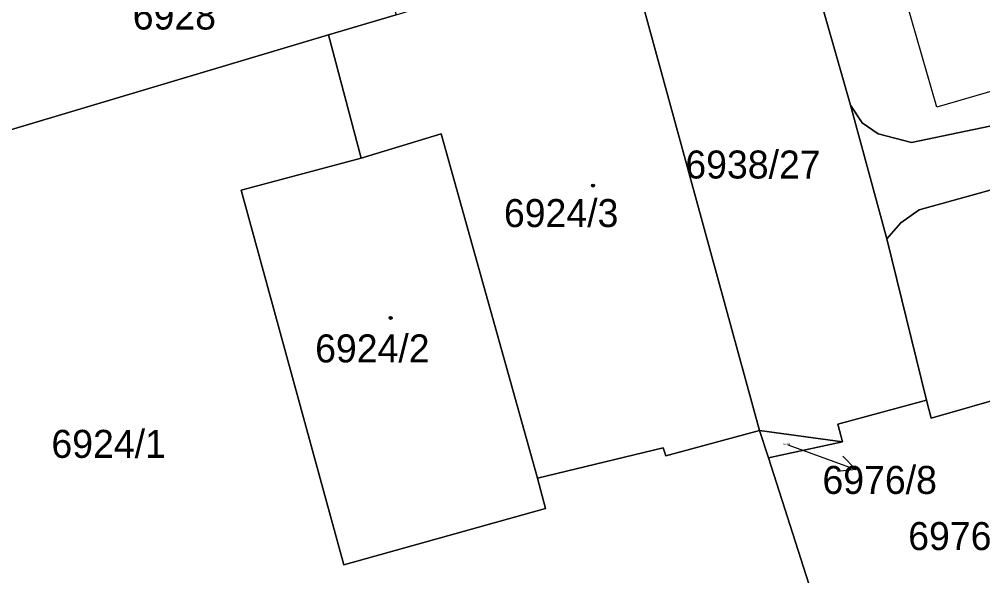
# Model space of a CAD drawing. Extents: x -596233 to -595156, y -1161235 to -1159375.
# Drawn here: x -595331.7 to -595273.2, y -1160257.4 to -1160223.6 of the extents above; entities that cross this region are included whole.
import ezdxf

# ---------------------------------------------------------------- set-up
doc = ezdxf.new("R2010")
doc.units = 0
for name, color, linetype in [('KN_CAR_KR', 7, 'Continuous'), ('KN_KULTURY', 7, 'Continuous'), ('KN_PARC_CIS_POM', 7, 'Continuous'), ('KN_PARC_CIS_POZ', 7, 'Continuous'), ('KN_PARC_CIS_STAV', 7, 'Continuous'), ('KN_PARC_PLOCHA', 7, 'Continuous'), ('PARC_C_SIPKA', 7, 'Continuous'), ('parcely_l', 7, 'Continuous')]:
    doc.layers.add(name, color=color, linetype=linetype)

msp = doc.modelspace()

# ---------------------------------------------------------------- linework, layer by layer
at = {"layer": 'KN_CAR_KR'}
for points in [[(-595275.98, -1160228.93), (-595277.82, -1160222.62)], [(-595252.79, -1160222.18), (-595275.98, -1160228.93)]]:
    msp.add_lwpolyline(points, dxfattribs=at)
at = {"layer": 'KN_KULTURY'}
for centre, radius in [((-595296.87, -1160233.7), 0.09), ((-595296.87, -1160233.7), 0.0398), ((-595309.17, -1160241.74), 0.09), ((-595309.17, -1160241.74), 0.0398)]:
    msp.add_circle(centre, radius, dxfattribs=at)
at = {"layer": 'KN_PARC_PLOCHA'}
for points in [[(-595249.96, -1160224.02), (-595253.82, -1160225.11), (-595270.93, -1160229.71), (-595277.53, -1160231.09), (-595279.55, -1160230.56), (-595280.52, -1160229.88), (-595281.24, -1160228.81), (-595284.88, -1160216.03), (-595274.98, -1160213.01), (-595259.3, -1160207.88), (-595254.83, -1160206.66)], [(-595281.24, -1160228.81), (-595279.02, -1160236.93), (-595276.61, -1160246.73), (-595282.01, -1160248.2), (-595281.71, -1160249.26), (-595286.76, -1160248.58), (-595294.82, -1160219.14), (-595286.21, -1160216.48), (-595284.88, -1160216.03)], [(-595308.84, -1160223.32), (-595312.95, -1160224.55), (-595332.27, -1160230.31), (-595334.61, -1160222.57), (-595315.58, -1160217.3), (-595311.85, -1160216.26), (-595311.45, -1160217.71), (-595310.47, -1160217.49)], [(-595286.76, -1160248.58), (-595292.45, -1160250.11), (-595292.61, -1160249.63), (-595300.24, -1160251.48), (-595306.1, -1160230.55), (-595310.95, -1160232.03), (-595312.95, -1160224.55), (-595308.84, -1160223.32), (-595306.88, -1160222.74), (-595301.79, -1160221.22), (-595300.11, -1160220.72), (-595294.82, -1160219.14)], [(-595249.02, -1160227.4), (-595277.07, -1160235.18), (-595278.17, -1160235.96), (-595279.02, -1160236.93), (-595281.24, -1160228.81), (-595280.52, -1160229.88), (-595279.55, -1160230.56), (-595277.53, -1160231.09), (-595270.93, -1160229.71), (-595253.82, -1160225.11), (-595249.96, -1160224.02)], [(-595310.95, -1160232.03), (-595318.25, -1160233.97), (-595312.02, -1160256.73), (-595299.76, -1160253.32), (-595300.24, -1160251.48), (-595292.61, -1160249.63), (-595292.45, -1160250.11), (-595286.76, -1160248.58), (-595286.22, -1160250.23), (-595282.93, -1160260.48), (-595317.63, -1160269.79), (-595319.7, -1160268.91), (-595322.11, -1160268.12), (-595324.92, -1160267.87), (-595328.42, -1160268.12), (-595331.51, -1160268.83), (-595344.6, -1160233.98), (-595332.27, -1160230.31), (-595312.95, -1160224.55)], [(-595248.92, -1160227.81), (-595246.18, -1160238.83), (-595255.1, -1160241.66), (-595255.48, -1160240.32), (-595256.25, -1160240.54), (-595258.35, -1160233.03), (-595258.11, -1160232.97), (-595258.22, -1160232.56), (-595259.92, -1160233), (-595260.29, -1160231.83), (-595262.87, -1160232.6), (-595262.61, -1160233.75), (-595269.67, -1160235.68), (-595269.57, -1160236.05), (-595269.3, -1160235.97), (-595266.73, -1160245.08), (-595276.34, -1160247.82), (-595276.61, -1160246.73), (-595279.02, -1160236.93), (-595278.17, -1160235.96), (-595277.07, -1160235.18), (-595249.02, -1160227.4)], [(-595300.24, -1160251.48), (-595299.76, -1160253.32), (-595312.02, -1160256.73), (-595318.25, -1160233.97), (-595310.95, -1160232.03), (-595306.1, -1160230.55)], [(-595263.97, -1160254.77), (-595263.05, -1160258.07), (-595282.01, -1160263.36), (-595282.93, -1160260.48), (-595286.22, -1160250.23), (-595281.71, -1160249.26), (-595282.01, -1160248.2), (-595276.61, -1160246.73), (-595276.34, -1160247.82), (-595266.73, -1160245.08), (-595266.27, -1160246.7), (-595267.78, -1160247.12), (-595267.39, -1160248.49), (-595265.88, -1160248.06)], [(-595281.71, -1160249.26), (-595286.22, -1160250.23), (-595286.76, -1160248.58)]]:
    msp.add_lwpolyline(points, close=True, dxfattribs=at)
at = {"layer": 'PARC_C_SIPKA'}
for points in [[(-595285.04, -1160249.45), (-595283.74, -1160249.92), (-595280.9188, -1160250.9403)], [(-595281.6892, -1160250.13), (-595280.9188, -1160250.9403), (-595282.0293, -1160251.0704)]]:
    msp.add_lwpolyline(points, dxfattribs=at)
at = {"layer": 'parcely_l'}
for points in [[(-595284.88, -1160216.03), (-595281.24, -1160228.81)], [(-595286.76, -1160248.58), (-595294.82, -1160219.14)], [(-595308.84, -1160223.32), (-595312.95, -1160224.55)], [(-595281.24, -1160228.81), (-595280.52, -1160229.88), (-595279.55, -1160230.56), (-595277.53, -1160231.09), (-595270.93, -1160229.71), (-595253.82, -1160225.11), (-595249.96, -1160224.02)], [(-595332.27, -1160230.31), (-595312.95, -1160224.55)], [(-595312.95, -1160224.55), (-595310.95, -1160232.03)], [(-595279.02, -1160236.93), (-595278.17, -1160235.96), (-595277.07, -1160235.18), (-595249.02, -1160227.4)], [(-595279.02, -1160236.93), (-595281.24, -1160228.81)], [(-595300.24, -1160251.48), (-595306.1, -1160230.55), (-595310.95, -1160232.03)], [(-595310.95, -1160232.03), (-595318.25, -1160233.97), (-595312.02, -1160256.73), (-595299.76, -1160253.32), (-595300.24, -1160251.48)], [(-595276.61, -1160246.73), (-595279.02, -1160236.93)], [(-595266.73, -1160245.08), (-595276.34, -1160247.82), (-595276.61, -1160246.73)], [(-595276.61, -1160246.73), (-595282.01, -1160248.2), (-595281.71, -1160249.26)], [(-595300.24, -1160251.48), (-595292.61, -1160249.63), (-595292.45, -1160250.11), (-595286.76, -1160248.58)], [(-595286.76, -1160248.58), (-595286.22, -1160250.23)], [(-595286.76, -1160248.58), (-595281.71, -1160249.26)], [(-595281.71, -1160249.26), (-595286.22, -1160250.23)], [(-595286.22, -1160250.23), (-595282.93, -1160260.48)]]:
    msp.add_lwpolyline(points, dxfattribs=at)

# ---------------------------------------------------------------- texts
at = {"layer": 'KN_PARC_CIS_POM'}
msp.add_text('6976/8', height=0.1, dxfattribs=at).set_placement((-595285.3233, -1160249.45))
at = {"layer": 'KN_PARC_CIS_POZ'}
for s, p in [('6928', (-595324.8366, -1160224.22)), ('6938/27', (-595291.2666, -1160233.27)), ('6924/1', (-595329.7766, -1160250.24)), ('6976/8', (-595282.9366, -1160252.43)), ('6976/9', (-595277.7266, -1160255.84))]:
    msp.add_text(s, height=1.7, dxfattribs=at).set_placement(p)
at = {"layer": 'KN_PARC_CIS_STAV'}
for s, p in [('6924/3', (-595302.2866, -1160236.22)), ('6924/2', (-595313.7566, -1160244.44))]:
    msp.add_text(s, height=1.7, dxfattribs=at).set_placement(p)

doc.saveas('drawing.dxf')
